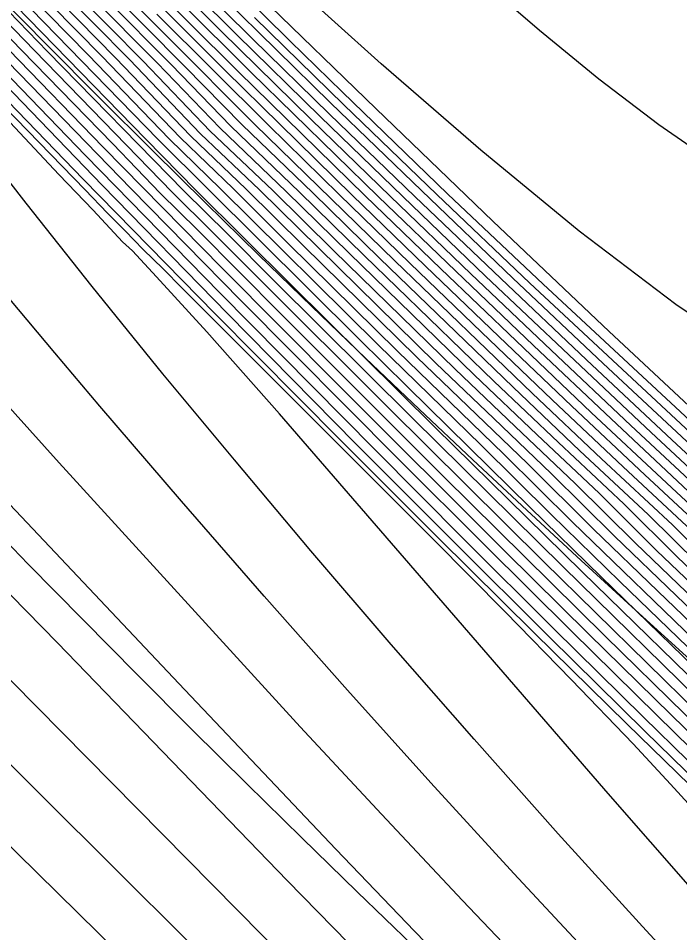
# Model space of a CAD drawing. Extents: x 2356077 to 2359823, y 225951 to 227822.
# Drawn here: x 2357941.73 to 2357951.71, y 226203.35 to 226217.14 of the extents above; entities that cross this region are included whole.
import ezdxf

# ---------------------------------------------------------------- set-up
doc = ezdxf.new("R2010")
doc.units = 0
for name, color, linetype in [('DTM Contours Major', 7, 'Continuous'), ('DTM Contours Minor', 7, 'Continuous'), ('Exist DTM Breakline', 7, 'Continuous'), ('Exist DTM Breakline Underwater', 7, 'Continuous')]:
    doc.layers.add(name, color=color, linetype=linetype)

msp = doc.modelspace()

# ---------------------------------------------------------------- linework, layer by layer
at = {"layer": 'DTM Contours Major'}
for points in [[(2357970.294, 226193.896), (2357969.584, 226194.48), (2357968.819, 226195.092), (2357967.326, 226196.316), (2357965.864, 226197.529), (2357964.628, 226198.57), (2357963.082, 226199.891), (2357961.172, 226201.544), (2357959.402, 226203.092), (2357958.503, 226203.887), (2357957.599, 226204.693), (2357956.08, 226206.065), (2357954.222, 226207.774), (2357953.591, 226208.361), (2357953.013, 226208.91), (2357951.841, 226210.002), (2357950.672, 226211.097), (2357949.504, 226212.204), (2357948.33, 226213.326), (2357947.157, 226214.455), (2357945.245, 226216.321), (2357943.111, 226218.451)], [(2357971.497, 226188.149), (2357966.49, 226192.455), (2357964.305, 226194.352), (2357963.299, 226195.236), (2357961.952, 226196.433), (2357960.653, 226197.602), (2357959.397, 226198.747), (2357958.177, 226199.875), (2357956.985, 226200.988), (2357955.148, 226202.729), (2357953.813, 226204.011), (2357952.497, 226205.289), (2357951.16, 226206.599), (2357949.811, 226207.933), (2357948.457, 226209.281), (2357947.108, 226210.634), (2357944.765, 226213.003), (2357942.743, 226215.073), (2357941.222, 226216.646), (2357939.667, 226218.267)], [(2357971.392, 226191.81), (2357969.436, 226193.423), (2357967.116, 226195.358), (2357965.141, 226197.029), (2357963.833, 226198.154), (2357962.512, 226199.307), (2357961.192, 226200.471), (2357960.567, 226201.049), (2357959.776, 226201.728), (2357958.254, 226203.088), (2357956.71, 226204.487), (2357955.908, 226205.194), (2357955.155, 226205.92), (2357953.588, 226207.389), (2357951.99, 226208.904), (2357951.231, 226209.658), (2357950.203, 226210.618), (2357949.197, 226211.574), (2357947.183, 226213.519), (2357946.173, 226214.506), (2357945.109, 226215.535), (2357944.246, 226216.416), (2357942.407, 226218.271)], [(2357970.689, 226189.958), (2357969.135, 226191.28), (2357967.61, 226192.587), (2357965.649, 226194.284), (2357963.757, 226195.942), (2357962.291, 226197.246), (2357961.301, 226198.137), (2357960.329, 226199.02), (2357958.427, 226200.768), (2357956.47, 226202.589), (2357954.924, 226204.046), (2357953.316, 226205.584), (2357952.208, 226206.655), (2357949.947, 226208.865), (2357947.675, 226211.107), (2357945.585, 226213.186), (2357944.885, 226213.887), (2357944.23, 226214.536), (2357942.173, 226216.642), (2357940.854, 226218.002)], [(2357971.042, 226190.884), (2357969.788, 226191.935), (2357967.363, 226193.988), (2357965.566, 226195.525), (2357963.858, 226197.006), (2357962.223, 226198.449), (2357960.618, 226199.887), (2357959.822, 226200.605), (2357959.021, 226201.344), (2357958.39, 226201.906), (2357956.461, 226203.675), (2357955.16, 226204.881), (2357953.286, 226206.662), (2357951.375, 226208.498), (2357950.409, 226209.434), (2357949.411, 226210.423), (2357947.74, 226212.031), (2357946.031, 226213.71), (2357945.17, 226214.564), (2357944.333, 226215.365), (2357943.199, 226216.545), (2357942.085, 226217.679)], [(2357970.004, 226179.186), (2357966.09, 226183), (2357962.561, 226186.462), (2357957.505, 226191.464), (2357955.511, 226193.421), (2357952.816, 226196.031), (2357950.057, 226198.699), (2357948.678, 226200.046), (2357947.312, 226201.395), (2357946.17, 226202.539), (2357941.633, 226207.134), (2357940.475, 226208.294), (2357937.591, 226211.143), (2357936.128, 226212.599), (2357934.668, 226214.085), (2357933.222, 226215.606), (2357931.803, 226217.17)], [(2357945.293, 226217.152), (2357946.643, 226215.833), (2357948.042, 226214.483), (2357949.445, 226213.146), (2357952.235, 226210.544), (2357953.58, 226209.292), (2357955.31, 226207.715), (2357956.92, 226206.267), (2357958.401, 226204.957), (2357959.477, 226204.016), (2357960.545, 226203.091), (2357961.597, 226202.188), (2357962.63, 226201.31), (2357964.325, 226199.883), (2357965.675, 226198.762), (2357967.343, 226197.4), (2357969.028, 226196.049), (2357970.741, 226194.701)], [(2357970.425, 226184.06), (2357968.894, 226185.52), (2357967.338, 226187.016), (2357965.774, 226188.531), (2357964.218, 226190.05), (2357962.688, 226191.559), (2357961.385, 226192.857), (2357960.113, 226194.134), (2357958.872, 226195.39), (2357957.661, 226196.624), (2357955.329, 226199.024), (2357953.918, 226200.489), (2357952.531, 226201.95), (2357951.839, 226202.689), (2357951.145, 226203.44), (2357949.874, 226204.839), (2357948.605, 226206.265), (2357947.356, 226207.697), (2357946.145, 226209.109), (2357944.991, 226210.478), (2357943.913, 226211.78), (2357942.845, 226213.097), (2357941.851, 226214.35), (2357940.134, 226216.553)]]:
    msp.add_lwpolyline(points, dxfattribs=at)
at = {"layer": 'DTM Contours Minor'}
for points in [[(2357943.121, 226218.789), (2357945.028, 226216.892), (2357946.29, 226215.654), (2357947.529, 226214.453), (2357948.78, 226213.253), (2357950.033, 226212.063), (2357951.276, 226210.893), (2357953.691, 226208.644), (2357955.353, 226207.116), (2357956.977, 226205.644), (2357957.941, 226204.783), (2357958.904, 226203.931), (2357960.81, 226202.267), (2357962.656, 226200.677), (2357964.481, 226199.124), (2357965.382, 226198.367), (2357966.903, 226197.107), (2357968.448, 226195.846), (2357970.028, 226194.577)], [(2357972.95, 226185.956), (2357968.148, 226190.522), (2357966.683, 226191.909), (2357965.36, 226193.146), (2357964.35, 226194.075), (2357961.088, 226197.024), (2357960.055, 226197.967), (2357958.979, 226198.957), (2357957.865, 226199.99), (2357956.72, 226201.061), (2357955.033, 226202.657), (2357953.984, 226203.662), (2357952.603, 226204.997), (2357951.187, 226206.381), (2357949.745, 226207.803), (2357948.288, 226209.255), (2357946.824, 226210.724), (2357944.892, 226212.681), (2357942.996, 226214.624), (2357940.856, 226216.842), (2357939.175, 226218.601)], [(2357943.509, 226218.57), (2357945.264, 226216.832), (2357946.425, 226215.696), (2357947.711, 226214.453), (2357949.007, 226213.214), (2357950.302, 226211.987), (2357951.588, 226210.782), (2357952.855, 226209.603), (2357954.593, 226207.999), (2357956.11, 226206.618), (2357957.108, 226205.72), (2357958.105, 226204.833), (2357959.101, 226203.955), (2357960.091, 226203.091), (2357962.033, 226201.416), (2357963.823, 226199.891), (2357965.492, 226198.49), (2357967.054, 226197.201), (2357968.639, 226195.915), (2357970.251, 226194.627)], [(2357970.618, 226179.679), (2357967.928, 226182.267), (2357965.375, 226184.747), (2357962.883, 226187.189), (2357960.62, 226189.428), (2357956.506, 226193.515), (2357955.471, 226194.535), (2357950.565, 226199.33), (2357949.333, 226200.547), (2357948.109, 226201.771), (2357946.945, 226202.951), (2357945.789, 226204.137), (2357942.322, 226207.718), (2357941.153, 226208.914), (2357938.67, 226211.43), (2357937.415, 226212.716), (2357936.155, 226214.034), (2357934.894, 226215.397), (2357933.635, 226216.816), (2357932.283, 226218.419)], [(2357944.212, 226218.398), (2357945.831, 226216.798), (2357946.615, 226216.032), (2357948.21, 226214.488), (2357949.65, 226213.131), (2357954.142, 226208.95), (2357955.475, 226207.733), (2357957.124, 226206.261), (2357958.572, 226204.987), (2357959.688, 226204.018), (2357960.794, 226203.066), (2357961.885, 226202.137), (2357962.955, 226201.232), (2357964.871, 226199.634), (2357965.73, 226198.927), (2357966.599, 226198.217), (2357967.47, 226197.513), (2357968.345, 226196.813), (2357969.226, 226196.115), (2357970.115, 226195.418)], [(2357971.201, 226180.19), (2357968.547, 226182.731), (2357965.858, 226185.332), (2357964.526, 226186.63), (2357963.211, 226187.919), (2357960.81, 226190.294), (2357956.508, 226194.583), (2357954.356, 226196.713), (2357952.17, 226198.866), (2357951.078, 226199.949), (2357949.986, 226201.042), (2357948.896, 226202.146), (2357947.709, 226203.368), (2357946.523, 226204.605), (2357944.153, 226207.107), (2357941.779, 226209.619), (2357939.658, 226211.852), (2357938.592, 226212.989), (2357937.522, 226214.157), (2357936.446, 226215.365), (2357935.364, 226216.625), (2357933.965, 226218.331)], [(2357970.534, 226187.145), (2357968.766, 226188.854), (2357966.995, 226190.586), (2357965.254, 226192.305), (2357963.58, 226193.979), (2357961.454, 226196.131), (2357959.517, 226198.102), (2357958.619, 226199.01), (2357957.769, 226199.86), (2357956.574, 226201.032), (2357954.108, 226203.399), (2357952.239, 226205.204), (2357950.91, 226206.5), (2357949.512, 226207.873), (2357948.065, 226209.306), (2357946.587, 226210.781), (2357944.702, 226212.681), (2357942.712, 226214.712), (2357941.01, 226216.471), (2357939.27, 226218.288)], [(2357970.467, 226193.99), (2357969.811, 226194.527), (2357969.024, 226195.153), (2357967.5, 226196.396), (2357966.004, 226197.631), (2357964.781, 226198.656), (2357963.329, 226199.892), (2357961.456, 226201.504), (2357959.632, 226203.092), (2357958.704, 226203.909), (2357957.772, 226204.736), (2357956.26, 226206.097), (2357954.512, 226207.697), (2357953.919, 226208.246), (2357950.972, 226210.996), (2357949.768, 226212.134), (2357948.556, 226213.288), (2357947.346, 226214.451), (2357946.148, 226215.615), (2357944.793, 226216.948), (2357943.436, 226218.299)], [(2357970.537, 226189.099), (2357968.643, 226190.726), (2357966.787, 226192.335), (2357964.678, 226194.185), (2357963.076, 226195.608), (2357961.836, 226196.724), (2357960.638, 226197.813), (2357959.477, 226198.881), (2357958.345, 226199.931), (2357957.238, 226200.969), (2357955.397, 226202.714), (2357953.885, 226204.167), (2357952.639, 226205.376), (2357951.365, 226206.622), (2357950.073, 226207.896), (2357948.773, 226209.187), (2357947.473, 226210.484), (2357945.085, 226212.888), (2357943.433, 226214.568), (2357941.403, 226216.657), (2357939.9, 226218.22)], [(2357970.476, 226189.397), (2357968.701, 226190.919), (2357966.963, 226192.424), (2357964.913, 226194.216), (2357963.079, 226195.842), (2357961.918, 226196.885), (2357960.789, 226197.91), (2357959.687, 226198.919), (2357958.61, 226199.916), (2357957.552, 226200.904), (2357955.679, 226202.671), (2357954.002, 226204.275), (2357952.803, 226205.435), (2357951.576, 226206.632), (2357950.329, 226207.857), (2357949.073, 226209.1), (2357946.57, 226211.596), (2357944.8, 226213.378), (2357943.011, 226215.198), (2357941.588, 226216.663), (2357940.134, 226218.172)], [(2357970.545, 226189.587), (2357968.851, 226191.035), (2357967.19, 226192.468), (2357965.17, 226194.228), (2357963.532, 226195.673), (2357962.031, 226197.016), (2357960.953, 226197.992), (2357959.899, 226198.955), (2357958.866, 226199.908), (2357956.848, 226201.791), (2357955.043, 226203.498), (2357954.126, 226204.374), (2357952.969, 226205.49), (2357951.785, 226206.643), (2357950.581, 226207.822), (2357948.152, 226210.224), (2357945.689, 226212.683), (2357944.433, 226213.949), (2357943.874, 226214.504), (2357943.157, 226215.246), (2357941.779, 226216.661), (2357940.372, 226218.118)], [(2357971.463, 226191.994), (2357969.608, 226193.516), (2357967.307, 226195.427), (2357965.952, 226196.565), (2357964.63, 226197.689), (2357963.361, 226198.785), (2357961.465, 226200.445), (2357960.872, 226200.989), (2357960.054, 226201.692), (2357958.484, 226203.09), (2357956.889, 226204.528), (2357956.054, 226205.268), (2357955.341, 226205.949), (2357953.839, 226207.352), (2357952.308, 226208.797), (2357951.6, 226209.499), (2357950.529, 226210.497), (2357949.489, 226211.481), (2357947.413, 226213.48), (2357945.298, 226215.541), (2357942.694, 226218.16)], [(2357971.782, 226180.691), (2357969.172, 226183.18), (2357967.762, 226184.535), (2357966.348, 226185.902), (2357964.94, 226187.272), (2357963.546, 226188.636), (2357962.176, 226189.988), (2357959.855, 226192.297), (2357955.425, 226196.736), (2357952.533, 226199.622), (2357951.574, 226200.588), (2357950.613, 226201.564), (2357949.65, 226202.556), (2357948.431, 226203.832), (2357947.209, 226205.134), (2357945.985, 226206.454), (2357944.765, 226207.783), (2357942.35, 226210.437), (2357940.617, 226212.356), (2357939.759, 226213.321), (2357938.905, 226214.301), (2357938.054, 226215.301), (2357937.203, 226216.33), (2357935.864, 226218.018)], [(2357970.617, 226189.773), (2357968.995, 226191.156), (2357967.405, 226192.524), (2357965.414, 226194.252), (2357963.64, 226195.812), (2357962.156, 226197.135), (2357961.125, 226198.067), (2357960.113, 226198.988), (2357959.12, 226199.902), (2357957.175, 226201.708), (2357955.242, 226203.527), (2357954.259, 226204.464), (2357953.141, 226205.539), (2357951.996, 226206.65), (2357949.658, 226208.941), (2357947.313, 226211.263), (2357945.324, 226213.25), (2357944.658, 226213.919), (2357944.051, 226214.52), (2357941.974, 226216.654), (2357940.612, 226218.061)], [(2357970.565, 226176.55), (2357968.87, 226178.186), (2357966.103, 226180.879), (2357962.925, 226183.991), (2357958.314, 226188.532), (2357956.527, 226190.278), (2357955.597, 226191.178), (2357954.034, 226192.678), (2357949.05, 226197.42), (2357947.364, 226199.032), (2357945.704, 226200.634), (2357943.548, 226202.742), (2357941.402, 226204.847), (2357940.311, 226205.911), (2357939.194, 226206.991), (2357937.357, 226208.744), (2357935.47, 226210.537), (2357933.566, 226212.362), (2357931.681, 226214.209), (2357929.85, 226216.067), (2357928.109, 226217.927)], [(2357970.76, 226190.143), (2357969.27, 226191.407), (2357967.808, 226192.657), (2357965.877, 226194.322), (2357964.368, 226195.637), (2357963.398, 226196.491), (2357962.432, 226197.351), (2357961.481, 226198.204), (2357959.622, 226199.894), (2357957.808, 226201.565), (2357956.189, 226203.071), (2357954.543, 226204.624), (2357953.494, 226205.626), (2357952.422, 226206.659), (2357950.234, 226208.79), (2357948.021, 226210.969), (2357945.845, 226213.122), (2357944.41, 226214.55), (2357943.653, 226215.319), (2357941.098, 226217.94)], [(2357970.831, 226190.328), (2357969.403, 226191.537), (2357968.001, 226192.731), (2357965.564, 226194.828), (2357964.01, 226196.183), (2357962.578, 226197.45), (2357961.664, 226198.268), (2357959.872, 226199.891), (2357957.551, 226202.023), (2357955.292, 226204.125), (2357953.674, 226205.664), (2357952.637, 226206.661), (2357950.521, 226208.716), (2357949.453, 226209.76), (2357947.604, 226211.584), (2357946.867, 226212.305), (2357943.84, 226215.311), (2357941.344, 226217.877)], [(2357970.772, 226193.036), (2357969.951, 226193.705), (2357969.135, 226194.382), (2357968.41, 226194.97), (2357966.273, 226196.743), (2357964.89, 226197.91), (2357963.166, 226199.391), (2357962.012, 226200.394), (2357961.468, 226200.881), (2357960.611, 226201.62), (2357958.943, 226203.092), (2357957.247, 226204.609), (2357956.378, 226205.391), (2357954.341, 226207.276), (2357952.945, 226208.582), (2357952.316, 226209.196), (2357951.182, 226210.252), (2357950.078, 226211.292), (2357948.978, 226212.341), (2357947.873, 226213.403), (2357946.769, 226214.472), (2357945.674, 226215.544), (2357944.859, 226216.348), (2357943.267, 226217.94)], [(2357970.902, 226190.514), (2357969.533, 226191.668), (2357968.189, 226192.81), (2357965.762, 226194.892), (2357964.143, 226196.297), (2357962.728, 226197.546), (2357960.981, 226199.111), (2357959.269, 226200.665), (2357957.241, 226202.527), (2357955.46, 226204.181), (2357953.856, 226205.701), (2357952.853, 226206.662), (2357950.806, 226208.643), (2357949.773, 226209.65), (2357948.706, 226210.706), (2357947.158, 226212.213), (2357944.779, 226214.57), (2357944.014, 226215.319), (2357942.784, 226216.59), (2357941.59, 226217.812)], [(2357970.972, 226190.699), (2357969.661, 226191.801), (2357968.374, 226192.891), (2357965.958, 226194.956), (2357964.28, 226196.408), (2357962.881, 226197.638), (2357961.199, 226199.14), (2357959.547, 226200.635), (2357958.718, 226201.397), (2357958.112, 226201.943), (2357956.256, 226203.653), (2357954.994, 226204.833), (2357954.04, 226205.735), (2357952.085, 226207.609), (2357950.091, 226209.542), (2357949.056, 226210.567), (2357947.45, 226212.122), (2357945.801, 226213.746), (2357944.97, 226214.573), (2357944.177, 226215.338), (2357942.991, 226216.568), (2357941.838, 226217.746)], [(2357970.122, 226193.801), (2357969.359, 226194.432), (2357968.614, 226195.031), (2357967.152, 226196.236), (2357965.722, 226197.428), (2357964.472, 226198.486), (2357962.836, 226199.891), (2357962.287, 226200.367), (2357961.76, 226200.832), (2357960.891, 226201.583), (2357959.172, 226203.092), (2357957.424, 226204.65), (2357955.897, 226206.035), (2357954.593, 226207.237), (2357953.267, 226208.473), (2357952.668, 226209.05), (2357951.511, 226210.128), (2357950.374, 226211.195), (2357949.241, 226212.273), (2357948.102, 226213.364), (2357946.965, 226214.463), (2357945.053, 226216.334), (2357943.551, 226217.832)], [(2357970.878, 226211.352), (2357968.684, 226211.087), (2357966.536, 226210.822), (2357964.874, 226210.574), (2357963.283, 226210.321), (2357961.759, 226210.103), (2357960.298, 226209.958), (2357958.897, 226209.925), (2357957.531, 226210.011), (2357956.48, 226209.405), (2357956.009, 226210.018), (2357955.308, 226210.687), (2357954.568, 226211.024), (2357953.82, 226211.42), (2357953.061, 226211.873), (2357951.649, 226212.826), (2357950.193, 226213.93), (2357948.707, 226215.15), (2357947.207, 226216.453), (2357945.707, 226217.806)], [(2357972.229, 226217.606), (2357969.295, 226216.924), (2357966.426, 226215.259), (2357963.645, 226214.053), (2357960.864, 226213.307), (2357957.745, 226212.268), (2357955.896, 226211.782), (2357954.467, 226213.641), (2357953.453, 226214.215), (2357952.404, 226214.833), (2357951.39, 226215.532), (2357950.485, 226216.223), (2357949.591, 226216.956), (2357948.702, 226217.727)], [(2357971.112, 226191.07), (2357969.913, 226192.071), (2357967.592, 226194.028), (2357965.742, 226195.605), (2357963.982, 226197.125), (2357962.412, 226198.506), (2357960.866, 226199.886), (2357960.097, 226200.577), (2357959.327, 226201.288), (2357958.668, 226201.869), (2357956.666, 226203.697), (2357955.988, 226204.323), (2357955.326, 226204.926), (2357952.585, 226207.537), (2357950.725, 226209.327), (2357949.769, 226210.276), (2357948.902, 226211.102), (2357948.031, 226211.94), (2357946.262, 226213.672), (2357945.371, 226214.553), (2357944.482, 226215.399), (2357943.408, 226216.52), (2357942.334, 226217.612)], [(2357971.027, 226177.151), (2357969.439, 226178.686), (2357965.55, 226182.474), (2357962.236, 226185.727), (2357957.468, 226190.431), (2357955.551, 226192.302), (2357954.101, 226193.701), (2357949.553, 226198.061), (2357948.024, 226199.538), (2357946.514, 226201.011), (2357945.398, 226202.113), (2357942.088, 226205.413), (2357940.969, 226206.523), (2357939.827, 226207.644), (2357936.531, 226210.835), (2357934.851, 226212.473), (2357933.18, 226214.138), (2357931.541, 226215.831), (2357929.955, 226217.551)], [(2357970.037, 226192.207), (2357967.819, 226194.071), (2357965.919, 226195.684), (2357964.11, 226197.241), (2357962.601, 226198.563), (2357961.113, 226199.886), (2357960.372, 226200.55), (2357959.634, 226201.231), (2357958.945, 226201.833), (2357957.566, 226203.083), (2357956.168, 226204.365), (2357955.481, 226204.982), (2357954.595, 226205.832), (2357952.836, 226207.5), (2357951.042, 226209.221), (2357950.131, 226210.125), (2357949.227, 226210.981), (2357948.322, 226211.849), (2357946.492, 226213.634), (2357945.571, 226214.542), (2357944.626, 226215.439), (2357943.617, 226216.495), (2357942.582, 226217.544)], [(2357970.161, 226192.344), (2357968.044, 226194.116), (2357967.362, 226194.695), (2357966.733, 226195.222), (2357964.85, 226196.827), (2357963.512, 226197.987), (2357962.074, 226199.252), (2357960.645, 226200.523), (2357959.944, 226201.171), (2357959.222, 226201.798), (2357957.796, 226203.085), (2357956.349, 226204.406), (2357955.628, 226205.046), (2357954.782, 226205.862), (2357953.086, 226207.463), (2357951.358, 226209.115), (2357950.495, 226209.972), (2357949.552, 226210.861), (2357948.613, 226211.757), (2357946.722, 226213.596), (2357945.772, 226214.53), (2357944.776, 226215.481), (2357943.827, 226216.469), (2357942.831, 226217.476)], [(2357944.823, 226217.458), (2357946.442, 226215.867), (2357947.816, 226214.536), (2357949.189, 226213.221), (2357950.553, 226211.931), (2357953.216, 226209.448), (2357954.955, 226207.852), (2357956.331, 226206.605), (2357957.237, 226205.794), (2357958.272, 226204.876), (2357959.304, 226203.971), (2357960.329, 226203.08), (2357961.341, 226202.208), (2357963.304, 226200.535), (2357964.837, 226199.247), (2357966.395, 226197.957), (2357968.014, 226196.641), (2357969.656, 226195.327), (2357971.008, 226194.261)], [(2357945.374, 226217.481), (2357947.127, 226215.774), (2357948.89, 226214.081), (2357950.643, 226212.418), (2357952.372, 226210.801), (2357954.058, 226209.243), (2357955.946, 226207.524), (2357957.226, 226206.376), (2357958.524, 226205.226), (2357959.785, 226204.125), (2357961.008, 226203.07), (2357962.194, 226202.06), (2357963.344, 226201.093), (2357965.127, 226199.615), (2357966.71, 226198.327), (2357967.63, 226197.589), (2357968.551, 226196.859), (2357969.478, 226196.131), (2357970.415, 226195.404)], [(2357971.322, 226191.625), (2357969.263, 226193.33), (2357968.266, 226194.163), (2357966.272, 226195.841), (2357964.995, 226196.928), (2357963.672, 226198.071), (2357962.293, 226199.279), (2357960.919, 226200.497), (2357960.255, 226201.111), (2357959.499, 226201.763), (2357958.025, 226203.087), (2357956.529, 226204.447), (2357955.768, 226205.116), (2357954.968, 226205.891), (2357953.337, 226207.427), (2357951.674, 226209.01), (2357950.862, 226209.816), (2357949.877, 226210.74), (2357948.905, 226211.666), (2357946.953, 226213.558), (2357945.973, 226214.518), (2357944.936, 226215.514), (2357944.036, 226216.442), (2357943.079, 226217.407)], [(2357971.534, 226192.177), (2357969.78, 226193.611), (2357968.914, 226194.33), (2357968.205, 226194.91), (2357966.113, 226196.654), (2357964.761, 226197.8), (2357963.55, 226198.84), (2357961.738, 226200.419), (2357961.172, 226200.933), (2357960.332, 226201.656), (2357958.713, 226203.091), (2357956.21, 226205.335), (2357955.527, 226205.978), (2357954.09, 226207.314), (2357952.626, 226208.69), (2357951.96, 226209.346), (2357950.855, 226210.375), (2357949.783, 226211.387), (2357948.716, 226212.408), (2357947.643, 226213.441), (2357946.572, 226214.483), (2357945.507, 226215.527), (2357943.822, 226217.203)], [(2357966.222, 226189.114), (2357964.59, 226190.709), (2357962.983, 226192.298), (2357961.615, 226193.668), (2357960.282, 226195.02), (2357958.981, 226196.357), (2357957.712, 226197.679), (2357956.473, 226198.986), (2357955.264, 226200.281), (2357954.139, 226201.504), (2357953.024, 226202.734), (2357951.904, 226203.99), (2357950.626, 226205.448), (2357948.075, 226208.398), (2357946.844, 226209.824), (2357945.669, 226211.172), (2357944.573, 226212.409), (2357943.815, 226213.243), (2357943.453, 226213.634), (2357943.302, 226213.768), (2357942.861, 226214.249), (2357942.343, 226214.787), (2357940.353, 226216.908)], [(2357952.108, 226205.002), (2357951.57, 226205.588), (2357951.003, 226206.195), (2357950.077, 226207.161), (2357949.074, 226208.187), (2357948.002, 226209.267), (2357944.204, 226213.07), (2357943.915, 226213.362), (2357943.616, 226213.654), (2357943.342, 226213.935), (2357943.076, 226214.199), (2357942.742, 226214.552), (2357941, 226216.339)], [(2357971.238, 226182.251), (2357969.793, 226183.626), (2357968.322, 226185.035), (2357966.838, 226186.467), (2357965.353, 226187.908), (2357963.88, 226189.348), (2357962.433, 226190.775), (2357961.199, 226192), (2357958.813, 226194.392), (2357953.748, 226199.506), (2357952.102, 226201.186), (2357951.278, 226202.04), (2357950.449, 226202.91), (2357949.207, 226204.238), (2357947.954, 226205.606), (2357946.695, 226207.005), (2357945.44, 226208.425), (2357944.193, 226209.857), (2357942.963, 226211.29), (2357942.281, 226212.095), (2357941.604, 226212.902)]]:
    msp.add_lwpolyline(points, dxfattribs=at)
at = {"layer": 'Exist DTM Breakline'}
for points in [[(2357739.379, 226441.004), (2357819.613, 226359.102), (2357890.87, 226277.588), (2357993.999, 226180.096), (2358102.764, 226183.23), (2358191.473, 226205.9), (2358275.273, 226131.78), (2358421.38, 226152.319), (2358505.025, 226137.402), (2358547.118, 226053.573)], [(2357719.555, 226395.117), (2357791.559, 226318.918), (2357850.785, 226251.619), (2357976.144, 226133.407), (2357988.46, 226117.463)]]:
    msp.add_spline(points, degree=3, dxfattribs=at)
at = {"layer": 'Exist DTM Breakline Underwater'}
for points in [[(2357739.428, 226434.309), (2357811.723, 226357.465), (2357885.724, 226276.345), (2357991.789, 226172.502), (2358103.028, 226173.66), (2358191.056, 226197.408), (2358272.648, 226122.63), (2358421.22, 226141.688), (2358498.765, 226117.394), (2358527.12, 226046.782)], [(2357722.365, 226399.093), (2357796.501, 226325.142), (2357855.427, 226255.408), (2357974.836, 226142.381), (2357994.862, 226118.943)]]:
    msp.add_spline(points, degree=3, dxfattribs=at)

doc.saveas('drawing.dxf')
